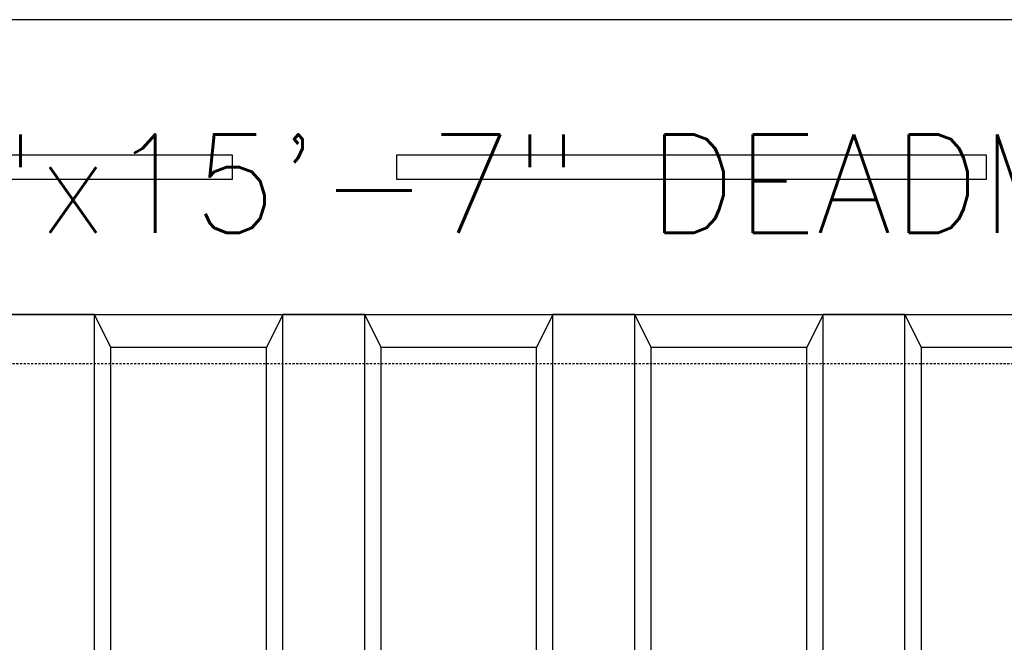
# Model space of a CAD drawing. Extents: x -169 to 6736, y -208 to 3022.
# Tile 450 of 656: x 1490 to 1550, y 1522 to 1560. Entities that reach past the tile are written whole.
import ezdxf
from ezdxf.enums import TextEntityAlignment as Align

# ---------------------------------------------------------------- set-up
doc = ezdxf.new("R2010")
doc.units = 0
doc.header["$MEASUREMENT"] = 0
doc.linetypes.add('HIDDEN3', pattern=[0.1875, 0.125, -0.0625])
for name, color, linetype in [('TANK-ANCHOR', 4, 'CONTINUOUS'), ('TANK-UST', 5, 'CONTINUOUS'), ('TANK-UST-RIB', 7, 'CONTINUOUS'), ('TEXT', 3, 'CONTINUOUS')]:
    doc.layers.add(name, color=color, linetype=linetype)
doc.styles.add('SIMPLEX', font='simplex')

msp = doc.modelspace()

# ---------------------------------------------------------------- linework, layer by layer
at = {"layer": 'TANK-ANCHOR'}
msp.add_lwpolyline([(1600.87181, 1560.01839), (1413.62181, 1560.01839), (1413.62181, 1542.01839), (1600.87181, 1542.01839)], close=True, dxfattribs=at)
at = {"layer": 'TANK-ANCHOR', "color": 7}
for points in [[(1466.75648, 1550.26839), (1466.75648, 1551.76839), (1502.75648, 1551.76839), (1502.75648, 1550.26839)], [(1512.81415, 1550.26839), (1512.81415, 1551.76839), (1548.81415, 1551.76839), (1548.81415, 1550.26839)]]:
    msp.add_lwpolyline(points, close=True, dxfattribs=at)
at = {"layer": 'TANK-UST'}
msp.add_lwpolyline([(1554.35864, 1540.01839), (1544.85864, 1540.01839), (1543.85864, 1542.01839), (1538.85864, 1542.01839), (1537.85864, 1540.01839), (1528.35864, 1540.01839), (1527.35864, 1542.01839), (1522.35864, 1542.01839), (1521.35864, 1540.01839), (1511.85864, 1540.01839), (1510.85864, 1542.01839), (1505.85864, 1542.01839), (1504.85864, 1540.01839), (1495.35864, 1540.01839), (1494.35864, 1542.01839), (1489.35864, 1542.01839)], dxfattribs=at)
at = {"layer": 'TANK-UST', "color": 2, "linetype": 'HIDDEN3'}
msp.add_lwpolyline([(1488.35864, 1539.01839), (1483.86544, 1539.01839, 0.95428002), (1483.86544, 1419.01839), (1488.35864, 1419.01839), (1713.35864, 1419.01839), (1717.87135, 1419.01839, 0.95395472), (1717.87135, 1539.01839), (1713.35864, 1539.01839)], format="xyb", close=True, dxfattribs=at)
at = {"layer": 'TANK-UST-RIB'}
for p, q in [((1494.35864, 1416.01839), (1494.35864, 1542.01839)), ((1505.85864, 1491.35777), (1505.85864, 1542.01839)), ((1510.85864, 1496.82476), (1510.85864, 1542.01839)), ((1522.35864, 1501.5211), (1522.35864, 1542.01839)), ((1527.35864, 1501.5168), (1527.35864, 1542.01839)), ((1538.85864, 1496.7943), (1538.85864, 1542.01839)), ((1543.85864, 1491.29803), (1543.85864, 1542.01839)), ((1495.35864, 1418.01839), (1495.35864, 1540.01839)), ((1504.85864, 1489.66259), (1504.85864, 1540.01839)), ((1511.85864, 1497.56639), (1511.85864, 1540.01839)), ((1521.35864, 1501.38825), (1521.35864, 1540.01839)), ((1528.35864, 1501.38219), (1528.35864, 1540.01839)), ((1537.85864, 1497.53924), (1537.85864, 1540.01839)), ((1544.85864, 1489.58962), (1544.85864, 1540.01839))]:
    msp.add_line(p, q, dxfattribs=at)

# ---------------------------------------------------------------- texts
at = {"layer": 'TEXT', "style": 'SIMPLEX'}
msp.add_text('18"x8"x15\'-7" DEADMAN', height=6, dxfattribs=at).set_placement((1513.87181, 1550.01839), align=Align.MIDDLE)

doc.saveas('drawing.dxf')
